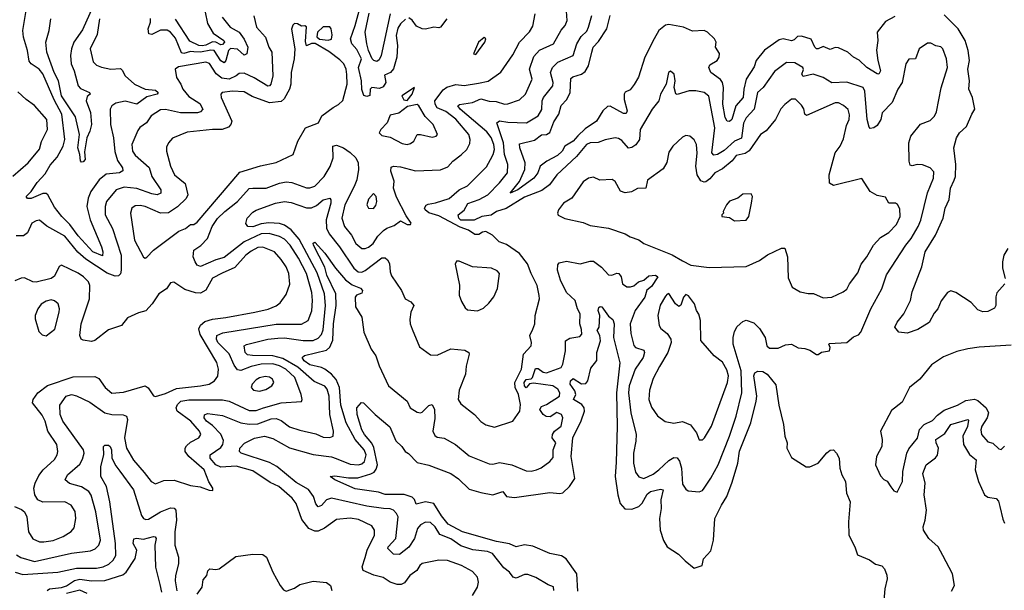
# Model space of a CAD drawing. Extents: x 1246230 to 1426786, y 660032 to 763141.
# Tile 430 of 566: x 1417947 to 1423813, y 685406 to 688809. Entities that reach past the tile are written whole.
import ezdxf

# ---------------------------------------------------------------- set-up
doc = ezdxf.new("R2010")
doc.units = 0

msp = doc.modelspace()

# ---------------------------------------------------------------- linework, layer by layer
at = {"layer": '0CON10XD'}
for points in [[(1418399.8, 688925), (1418321.4, 688748.6), (1418270, 688675), (1418255.2, 688635), (1418248.9, 688595), (1418253.2, 688545), (1418270.4, 688505), (1418295, 688414.2), (1418308.7, 688398.7), (1418363.3, 688375), (1418365.8, 688365.8), (1418348, 688352), (1418342.9, 688325), (1418367.9, 688255), (1418374, 688185), (1418365.3, 688144.7), (1418346.5, 688105), (1418332.1, 688022.1), (1418336.5, 687975), (1418325, 687960.8), (1418315, 687958.8), (1418308.3, 687968.3), (1418305.6, 688005), (1418292.7, 688045), (1418303.4, 688125), (1418279.5, 688229.5), (1418195.1, 688355), (1418177.5, 688445), (1418153, 688495), (1418109.4, 688615), (1418101.8, 688675), (1418121.5, 688745), (1418131.5, 688815)], [(1420245, 688812), (1420215, 688785.5), (1420200.7, 688759.2), (1420189.5, 688715), (1420197.5, 688655), (1420192.9, 688585), (1420174.8, 688515.2), (1420156.7, 688495), (1420120.9, 688479.1), (1420128, 688435), (1420112.1, 688407.9), (1420091.3, 688398.7), (1420044.7, 688405.3), (1420035.4, 688395), (1420032.1, 688357.9), (1420015, 688351.1), (1419997.9, 688357.9), (1419985, 688393.8), (1419984, 688445), (1419966.2, 688525), (1419983.2, 688575), (1419955, 688631.2), (1419925, 688666), (1419917.2, 688695), (1419945.8, 688775), (1419980.6, 688905)], [(1417928.2, 685618.2), (1417953, 685603), (1418035, 685579.1), (1418255, 685628.3), (1418368.3, 685641.7), (1418396.8, 685653.2), (1418417.9, 685675), (1418428, 685705), (1418401, 685875), (1418373.5, 685973.5), (1418358.7, 685995), (1418315, 686023.8), (1418242.9, 686042.9), (1418218.5, 686065), (1418231.5, 686095), (1418305, 686158.9), (1418322, 686188), (1418331.8, 686225), (1418326.2, 686245), (1418204.4, 686414.4), (1418188, 686455), (1418185, 686510), (1418224.3, 686565), (1418255, 686573.8), (1418285, 686565.4), (1418365, 686528.2), (1418455, 686464.6), (1418495, 686455.3), (1418563.1, 686453.1), (1418582.5, 686445), (1418588.7, 686425), (1418571.8, 686315), (1418582.5, 686255), (1418625, 686183.5), (1418688.2, 686108.3), (1418730.6, 686055), (1418755, 686041.1), (1418805, 686060.4), (1418867.6, 686062.4), (1418965, 686032), (1419022.6, 686022.6), (1419075, 686003.3), (1419097.5, 686002.5), (1419097.5, 686015), (1419073.6, 686053.6), (1419045.2, 686125.2), (1418955.3, 686205), (1418932.7, 686235), (1418932.5, 686255), (1418941.2, 686268.8), (1418965, 686289.3), (1419015, 686316.5), (1419026.4, 686335), (1419018.7, 686355), (1418965.7, 686415), (1418884.3, 686475), (1418879.7, 686495), (1418887.5, 686515), (1418906.2, 686533.8), (1418955, 686543.3), (1419155, 686542.6), (1419194.5, 686534.5), (1419315, 686479.5), (1419355, 686479.3), (1419399.4, 686495), (1419505, 686523.9), (1419625, 686533.3), (1419629.2, 686545), (1419623.8, 686575), (1419585.6, 686675), (1419532.5, 686725), (1419494.7, 686745.3), (1419455, 686757.1), (1419384.9, 686755.1), (1419325, 686740.5), (1419265, 686716.5), (1419245, 686721.2), (1419225, 686749.1), (1419195.7, 686815.7), (1419128, 686885), (1419119.6, 686905), (1419122, 686925), (1419157.6, 686942.5), (1419475, 686993.8), (1419625.8, 686994.2), (1419665.2, 687014.8), (1419686.6, 687073.4), (1419691, 687135), (1419687.1, 687182.9), (1419654.8, 687295), (1419607.8, 687387.8), (1419559.3, 687465), (1419525, 687499.7), (1419495, 687516.1), (1419433.6, 687533.6), (1419385, 687532), (1419285, 687485.2), (1419165, 687390.8), (1419115, 687378), (1419025, 687338.2), (1419005, 687345.6), (1418992.5, 687365), (1418981.1, 687395), (1418984.5, 687435), (1419027, 687463), (1419065, 687503.9), (1419094.3, 687575), (1419125.8, 687624.2), (1419168.2, 687665), (1419245.5, 687724.5), (1419315, 687801.8), (1419335.9, 687804.1), (1419415, 687803.8), (1419495.6, 687834.4), (1419535, 687842.5), (1419568.5, 687838.5), (1419655, 687806.1), (1419676.4, 687806.4), (1419705, 687816.8), (1419760.7, 687875), (1419796.8, 687933.2), (1419815.2, 687984.8), (1419812.9, 688055), (1419835, 688060.7), (1419875.3, 688045), (1419916.4, 688016.4), (1419949, 687985), (1419964.4, 687955), (1419964.7, 687915), (1419954.7, 687855), (1419940.5, 687815), (1419884.4, 687705), (1419865.4, 687625), (1419882.5, 687575), (1419923.5, 687523.5), (1419950, 687475), (1419985, 687444.6), (1420005, 687443.8), (1420025, 687452.2), (1420052.8, 687475), (1420081.4, 687518.6), (1420115, 687551.6), (1420135, 687566.9), (1420177.6, 687582.4), (1420215, 687610), (1420255, 687588.8), (1420275, 687587.5), (1420278.8, 687595), (1420249.4, 687639.4), (1420191.7, 687751.7), (1420174.7, 687805), (1420177.1, 687847.1), (1420159.1, 687905), (1420161.1, 687928.9), (1420174.6, 687935.5), (1420215, 687931.5), (1420305, 687907.5), (1420455, 687913.8), (1420498.6, 687931.4), (1420527.1, 687965), (1420577.6, 688002.4), (1420610.4, 688035), (1420628.5, 688071.5), (1420630.4, 688095), (1420622, 688125), (1420545, 688215.2), (1420485, 688261), (1420434, 688284), (1420421.7, 688305), (1420421.1, 688325), (1420469, 688391), (1420492.5, 688407.5), (1420545, 688423.3), (1420595, 688417.4), (1420680.8, 688430.8), (1420737.4, 688442.6), (1420813.3, 688496.7), (1420885, 688600), (1420925, 688674.4), (1420983.7, 688736.3), (1421005, 688771.2), (1421017.8, 688845)], [(1418422.5, 688815), (1418408.2, 688721.8), (1418366.2, 688635), (1418385, 688558), (1418405, 688538.9), (1418435, 688526.4), (1418490, 688515), (1418547.2, 688517.2), (1418558.2, 688508.2), (1418575.5, 688475), (1418631.5, 688425), (1418695, 688395.3), (1418755, 688389.2), (1418771.9, 688375), (1418765, 688364.7), (1418705, 688350), (1418645, 688305.5), (1418575, 688324.1), (1418519.3, 688310.7), (1418496.5, 688295), (1418486.4, 688275), (1418487.5, 688185), (1418506.7, 688105), (1418513, 688023), (1418529.1, 687969.1), (1418559.1, 687925), (1418561.1, 687908.9), (1418541.2, 687895), (1418462.5, 687887.5), (1418419.4, 687855), (1418370.5, 687785), (1418354.7, 687745), (1418347, 687695), (1418366.2, 687615), (1418434.5, 687455), (1418441.8, 687425), (1418439.3, 687400.7), (1418382.7, 687425), (1418295, 687520.8), (1418245, 687587.8), (1418197.3, 687635), (1418155, 687690.6), (1418115.3, 687765.3), (1418105, 687772.7), (1418085, 687772.3), (1418015, 687742.3), (1417993.1, 687743.1), (1417985.7, 687755), (1418016, 687784), (1418051.2, 687838.8), (1418099.3, 687890.7), (1418128.6, 687941.4), (1418170.1, 687989.9), (1418205.7, 688054.3), (1418214.8, 688095.2), (1418198.3, 688245), (1418151.6, 688331.6), (1418085, 688486.5), (1418063.8, 688515), (1418016.1, 688546.1), (1418002.5, 688562.5), (1417992.9, 688625), (1417969.2, 688705), (1417966.2, 688745), (1417985.3, 688864.7)], [(1419052.4, 688855), (1419065.6, 688785.6), (1419099.2, 688729.2), (1419163.8, 688685), (1419167.2, 688675), (1419155, 688662), (1419145, 688660.2), (1419115, 688674.3), (1419095, 688676.6), (1419055, 688656.7), (1419035, 688653.3), (1419015, 688656.2), (1418961.2, 688681.2), (1418875, 688812.6)], [(1420153.4, 688845), (1420101.5, 688595), (1420089.4, 688570.6), (1420075, 688560.7), (1420057.2, 688565), (1420047.5, 688575), (1420024.4, 688625), (1420014.3, 688664.3), (1420005.2, 688735), (1420029.1, 688849.1)], [(1421003.8, 686963.8), (1421016.7, 686995), (1421018.9, 687045), (1421043.5, 687145), (1421042.2, 687165), (1421029.4, 687225), (1420993.6, 687295), (1420972.4, 687352.4), (1420925.4, 687415.3), (1420848, 687468), (1420803.3, 687485), (1420764.5, 687524.5), (1420725, 687546.5), (1420705, 687542.9), (1420682, 687528), (1420659.2, 687529.2), (1420621.2, 687555), (1420571.9, 687571.9), (1420445, 687638.8), (1420385, 687658), (1420362.2, 687675), (1420358.1, 687685), (1420367.7, 687702.3), (1420380.3, 687709.7), (1420423.4, 687716.6), (1420505, 687742.9), (1420564.3, 687795), (1420615, 687818.8), (1420729, 687931), (1420751.2, 687975), (1420768.6, 688005), (1420775.5, 688035), (1420771.6, 688065), (1420755, 688105.9), (1420729.6, 688139.6), (1420570.7, 688275), (1420557.5, 688295), (1420566.3, 688303.6), (1420644, 688315), (1420695, 688337.6), (1420745, 688322.7), (1420785, 688321.4), (1420835, 688306.2), (1420855, 688307.9), (1420925, 688330.8), (1420960.4, 688365), (1421001.1, 688455), (1420984.7, 688515), (1421010.2, 688589.8), (1421043.1, 688626.9), (1421127.5, 688665), (1421172.6, 688747.4), (1421197.3, 688775), (1421209.1, 688805), (1421205, 688860)], [(1419341.6, 688831.6), (1419358.2, 688765), (1419410.8, 688705), (1419431.1, 688645), (1419448.5, 688615), (1419456, 688475), (1419443.2, 688425), (1419435.2, 688414.8), (1419425, 688413.2), (1419343.2, 688463.2), (1419285, 688489.4), (1419255, 688488.3), (1419236.5, 688473.5), (1419195, 688454.2), (1419150.8, 688460.8), (1419117.2, 688487.2), (1419077.2, 688547.2), (1419055.9, 688555.9), (1418892.2, 688527.8), (1418872.5, 688515), (1418880.5, 688465), (1418907.1, 688425), (1418918.5, 688395), (1418955, 688350.9), (1419019.6, 688309.6), (1419038.6, 688275), (1419025, 688258.9), (1419005.9, 688254.1), (1418905, 688253.3), (1418815, 688274), (1418785, 688271.6), (1418729.6, 688235), (1418701.5, 688195), (1418663.6, 688166.4), (1418650.8, 688149.2), (1418615.4, 688065), (1418618.9, 688025), (1418635, 688001.2), (1418717.8, 687927.8), (1418734.7, 687875), (1418787.5, 687795), (1418788.1, 687775), (1418765.5, 687765.5), (1418735, 687770.2), (1418645, 687802.9), (1418568.9, 687811.1), (1418522.2, 687795), (1418465, 687724.2), (1418455.3, 687694.7), (1418455.3, 687645), (1418499.5, 687565), (1418551.9, 687405), (1418551.7, 687315), (1418547, 687293), (1418535, 687281.7), (1418515, 687280.4), (1418468.6, 687298.6), (1418340.7, 687380.7), (1418293.3, 687423.3), (1418215, 687518.1), (1418108.8, 687578.8), (1418065, 687612.9), (1418045, 687610), (1418020, 687595), (1417992.6, 687537.4), (1417969.1, 687520.9), (1417925, 687520.4)], [(1418695, 687386.7), (1418705, 687393.8), (1418745, 687434.2), (1418895, 687548.6), (1418935, 687564), (1418965, 687588.8), (1418985, 687588), (1419005, 687601.4), (1419259.4, 687900.6), (1419381.7, 687938.3), (1419475, 687957.5), (1419575.7, 688005), (1419605, 688085.8), (1419649.2, 688165), (1419727.1, 688195), (1419748, 688235), (1419815, 688285.7), (1419847.3, 688302.7), (1419872.2, 688327.8), (1419898, 688425), (1419896.8, 688483.2), (1419892.7, 688515), (1419879, 688545), (1419855, 688570), (1419788.8, 688618.8), (1419707, 688667), (1419685, 688667.8), (1419655, 688653.3), (1419649.4, 688679.4), (1419656.6, 688766.6), (1419645, 688772.5), (1419625, 688770.8), (1419602.5, 688785), (1419585, 688786), (1419574.3, 688775.7), (1419567, 688753), (1419586, 688636), (1419582.3, 688575), (1419563.6, 688495), (1419562.5, 688425), (1419554.2, 688395), (1419522.8, 688337.2), (1419505, 688320.9), (1419435, 688313.2), (1419331.1, 688351.1), (1419285, 688380), (1419215, 688383.1), (1419153.3, 688375), (1419144.4, 688365.6), (1419148.2, 688345), (1419210, 688205), (1419204.6, 688185), (1419191, 688169), (1419154, 688154), (1419095, 688155.3), (1418945, 688138.5), (1418857.3, 688102.7), (1418834.2, 688075), (1418821.7, 688048.3), (1418821.4, 688025), (1418844.6, 687935), (1418870, 687885), (1418932, 687832), (1418948.8, 687765), (1418938, 687742), (1418887.2, 687692.8), (1418832.9, 687657.1), (1418785, 687656.2), (1418695, 687694.6), (1418665, 687701.2), (1418635, 687700), (1418615.8, 687685), (1418607.5, 687655), (1418630.4, 687495), (1418685, 687392.5), (1418695, 687386.7)], [(1419153.8, 688825), (1419201.5, 688765), (1419255, 688735.3), (1419283.7, 688693.7), (1419305.3, 688645), (1419299.5, 688605), (1419285, 688598.2), (1419245, 688633.9), (1419202.9, 688637.1), (1419191.3, 688625), (1419174.7, 688565.3), (1419165, 688552.5), (1419145, 688563.8), (1419104.6, 688624.6), (1419085, 688627), (1419024.9, 688614.9), (1418985, 688618.2), (1418965, 688619.3), (1418925, 688607.4), (1418910.6, 688610.6), (1418875, 688698.7), (1418845, 688734.1), (1418825.9, 688745.9), (1418785, 688746.3), (1418735, 688721.7), (1418716.4, 688725), (1418711.9, 688755), (1418726.2, 688795), (1418726.8, 688816.8)], [(1420491.2, 688815), (1420455, 688764), (1420445, 688760), (1420415, 688765.6), (1420365, 688752.9), (1420344.3, 688754.3), (1420311.5, 688771.5), (1420285, 688806.7), (1420265, 688820)], [(1420420.2, 686430.2), (1420409.2, 686355), (1420420.3, 686330.3), (1420435, 686320), (1420475, 686313.1), (1420544.2, 686275), (1420625, 686208.5), (1420745, 686160.5), (1420765, 686158.5), (1420805, 686169.2), (1420880, 686155), (1420965, 686118.2), (1420995, 686116.4), (1421026, 686124), (1421054, 686136), (1421105, 686174.4), (1421125, 686199.2), (1421125.9, 686245), (1421140.5, 686285), (1421120.2, 686315), (1421121.9, 686335), (1421134, 686356), (1421172, 686385), (1421183.8, 686435), (1421175.3, 686455.3), (1421146.6, 686466.6), (1421108.3, 686441.7), (1421083.2, 686443.2), (1421065.3, 686455.3), (1421046.4, 686485), (1421055, 686503), (1421085.7, 686514.3), (1421163.3, 686565), (1421164.5, 686585), (1421152.7, 686605), (1421124, 686625), (1421007.8, 686642.2), (1420985, 686637.7), (1420965, 686614.3), (1420954, 686625), (1420952.6, 686645), (1420965, 686663.4), (1420995, 686668.3), (1421002.5, 686675), (1421020.3, 686729.7), (1421035, 686729.6), (1421065, 686706.6), (1421085, 686702.8), (1421172.2, 686735), (1421182.3, 686755), (1421198.5, 686835), (1421199.4, 686895), (1421225, 686909.2), (1421285, 686920.6), (1421295.9, 686934.1), (1421295, 686961.2), (1421284.2, 686995), (1421285.7, 687055.7), (1421270.4, 687085), (1421257.1, 687135), (1421205, 687181.4), (1421169.7, 687255), (1421152.1, 687315), (1421153.5, 687346.5), (1421160.3, 687359.7), (1421205, 687369.1), (1421286.1, 687353.9), (1421345, 687369.1), (1421365, 687368.6), (1421412.8, 687332.8), (1421455, 687287.8), (1421475, 687285.5), (1421505, 687297.3), (1421517.1, 687295), (1421529.5, 687275), (1421538, 687235), (1421565, 687217.1), (1421585.6, 687215.6), (1421605, 687221.8), (1421633.9, 687246.1), (1421665, 687256.7), (1421695, 687281.9), (1421734.8, 687284.8), (1421749.6, 687275), (1421711.3, 687218.7), (1421683.3, 687196.7), (1421670.6, 687155), (1421613.5, 687075), (1421583.8, 686995), (1421588.7, 686938.7), (1421605, 686866), (1421615, 686854.5), (1421665, 686838.1), (1421668.9, 686825), (1421661, 686795), (1421614.8, 686725.2), (1421578.6, 686625), (1421574.2, 686585), (1421587.1, 686465), (1421620.8, 686335), (1421618.7, 686295), (1421603.6, 686225), (1421604.7, 686165), (1421615, 686110), (1421635, 686082.5), (1421665, 686073.9), (1421721.3, 686098.7), (1421754.8, 686125.2), (1421815, 686181.1), (1421845, 686198.5), (1421865, 686195.5), (1421877.3, 686177.3), (1421889.5, 686135), (1421895, 686040), (1421915, 686008.8), (1421930, 686000), (1421995, 685994.2), (1422015, 686002.5), (1422025, 686016), (1422065.4, 686075), (1422107.9, 686155), (1422176.2, 686325), (1422214.7, 686445), (1422248.9, 686585), (1422246.4, 686715), (1422198, 686875), (1422197.5, 686915), (1422205, 686950), (1422220.9, 686979.1), (1422255, 687010), (1422275, 687018.1), (1422320.4, 687000.5), (1422355, 686967.8), (1422388.8, 686915), (1422398.6, 686865), (1422415, 686850), (1422465, 686850), (1422509.1, 686870.9), (1422544.6, 686874.6), (1422585, 686851.9), (1422625, 686849.4), (1422655, 686839.4), (1422695, 686812.5), (1422705, 686812.5), (1422725, 686825.8), (1422772.5, 686835), (1422776.2, 686855), (1422767.5, 686875), (1422772.3, 686877.7), (1422875, 686883.3), (1422915, 686917.5), (1422945, 686930), (1422958.1, 686945), (1423017.9, 687085), (1423082.9, 687205), (1423112.2, 687287.8), (1423226, 687465), (1423259.1, 687505), (1423300, 687575), (1423316.2, 687613.8), (1423355, 687776.5), (1423392.1, 687865), (1423392.8, 687902.8), (1423370.8, 687925), (1423325, 687944.5), (1423295, 687945.5), (1423265, 687937.1), (1423252.5, 687942.5), (1423245.6, 687965.6), (1423243.8, 688075), (1423256.1, 688113.9), (1423314.6, 688185.3), (1423372.4, 688207.6), (1423396.4, 688233.6), (1423410, 688260), (1423437, 688403), (1423474.1, 688525), (1423469.2, 688575), (1423447.5, 688635), (1423435, 688648), (1423405, 688653.8), (1423375, 688669.2), (1423355, 688669.2), (1423306, 688635), (1423285, 688576), (1423245, 688574), (1423226.7, 688545), (1423204.6, 688435), (1423178.2, 688395), (1423144.3, 688315.7), (1423086.1, 688253.9), (1423076.8, 688215), (1423055, 688178.9), (1423035, 688163.6), (1423015, 688161.2), (1423008, 688168), (1422995.3, 688215), (1422983.1, 688383.1), (1422971.4, 688405), (1422875, 688436.2), (1422785, 688432.5), (1422735, 688464.1), (1422675, 688484.6), (1422615, 688470), (1422606.9, 688485), (1422617.5, 688512.5), (1422613.1, 688525), (1422565, 688552.5), (1422515.8, 688554.2), (1422445, 688500.8), (1422376.5, 688405), (1422342.7, 688375), (1422322.5, 688275), (1422275, 688223.3), (1422258.6, 688191.4), (1422247, 688103), (1422205, 688084.3), (1422145, 688028.6), (1422103.8, 688006.2), (1422081.9, 688001.9), (1422070.4, 688015), (1422089, 688165), (1422052.3, 688352.3), (1422025.8, 688375.8), (1421974.5, 688385.5), (1421935.6, 688384.4), (1421865, 688363.8), (1421856.4, 688366.4), (1421845.7, 688405), (1421851.9, 688445), (1421846, 688485), (1421825, 688502.5), (1421812.5, 688495), (1421798, 688425), (1421765.7, 688365), (1421754.4, 688325), (1421714.4, 688275), (1421643, 688155), (1421640, 688095), (1421617.3, 688062.7), (1421595, 688047), (1421575, 688042.1), (1421535, 688089.1), (1421515, 688101.5), (1421495.4, 688104.6), (1421435, 688092.9), (1421393.6, 688076.4), (1421345, 688075.5), (1421324.9, 688065.1), (1421265, 687992.5), (1421147.8, 687885), (1421102.5, 687825), (1421058.4, 687791.6), (1420955, 687751.8), (1420845.9, 687684.1), (1420787.8, 687665), (1420755, 687643.8), (1420701.2, 687635), (1420655, 687613.2), (1420574.6, 687614.6), (1420564.2, 687625), (1420560, 687645), (1420595, 687673.8), (1420617.8, 687712.2), (1420685, 687736), (1420735.3, 687765), (1420805, 687835.9), (1420852.3, 687895), (1420854.7, 687944.7), (1420835.3, 688005), (1420828.8, 688075), (1420790.5, 688195), (1420805, 688206.9), (1420855, 688197.6), (1420966.2, 688195), (1421035.4, 688235), (1421057.3, 688272.7), (1421060.6, 688325), (1421067.8, 688345), (1421122.9, 688415), (1421124.6, 688435), (1421109.5, 688495), (1421121.8, 688525), (1421153.6, 688556.5), (1421243.9, 688596.1), (1421267.2, 688665), (1421291.4, 688708.6), (1421325, 688741.5), (1421335.8, 688765), (1421355.3, 688835)], [(1423160.8, 688829.2), (1423105, 688798.8), (1423056.7, 688735), (1423059.3, 688685), (1423051.8, 688628.2), (1423059.5, 688565), (1423075.4, 688504.5), (1423066.2, 688485), (1423055, 688485.6), (1422995, 688524.7), (1422948.4, 688568.4), (1422915.3, 688585.3), (1422880.6, 688615), (1422825, 688641.9), (1422805, 688644.3), (1422775, 688631.4), (1422735, 688650), (1422705, 688634.5), (1422695, 688636.2), (1422685, 688645.5), (1422662.9, 688692.9), (1422605, 688710.5), (1422582, 688708), (1422561.7, 688688.3), (1422546.2, 688683.8), (1422495, 688694.2), (1422471.1, 688688.9), (1422385, 688627.2), (1422335.2, 688565), (1422322, 688528), (1422275.5, 688455), (1422260.9, 688395), (1422257.2, 688345), (1422213.3, 688295), (1422189.1, 688215), (1422175, 688201.2), (1422162.1, 688205), (1422150.5, 688225), (1422136.7, 688305), (1422141.1, 688405), (1422134.2, 688434.2), (1422122.5, 688452.5), (1422065.6, 688495), (1422053.1, 688525), (1422059.3, 688540.7), (1422103.1, 688565), (1422115.3, 688585), (1422116.9, 688606.9), (1422092.9, 688645), (1422096.7, 688675), (1422085.9, 688695.9), (1422045.2, 688735.2), (1422025, 688744), (1421955, 688741.5), (1421902, 688765), (1421815, 688781.2), (1421795, 688776), (1421755, 688745.2), (1421726.8, 688695), (1421670.9, 688585), (1421633.4, 688466.6), (1421608.2, 688421.8), (1421585, 688390), (1421555, 688376.8), (1421547.5, 688365), (1421547.5, 688332.5), (1421565.6, 688265), (1421560, 688250), (1421545, 688250.2), (1421465, 688294.1), (1421448.6, 688291.4), (1421421.2, 688265), (1421383.3, 688205), (1421315, 688158.5), (1421272.9, 688117.1), (1421245, 688085.3), (1421195, 688054.2), (1421178.3, 688025), (1421151.4, 687998.6), (1421088.2, 687965), (1421046.9, 687935), (1421034.3, 687895), (1421010.9, 687865), (1420915, 687793.7), (1420870, 687775), (1420925.2, 687844.8), (1420957.3, 687915), (1420958.2, 687955), (1420926.1, 688045), (1420925, 688068.8), (1421015, 688091.3), (1421055, 688122.3), (1421085, 688124.6), (1421105, 688137.5), (1421129.3, 688200.7), (1421158.4, 688245), (1421173.1, 688296.9), (1421206.3, 688333.7), (1421226.7, 688375), (1421230.8, 688459.2), (1421241.7, 688468.3), (1421295, 688484.7), (1421315, 688500.9), (1421335.8, 688535), (1421355.3, 688615.2), (1421364.1, 688645.9), (1421395, 688680), (1421445.2, 688755), (1421464.8, 688835.2)], [(1423815.5, 687235), (1423769.1, 687180.9), (1423763, 687157), (1423763.2, 687105), (1423755, 687088.1), (1423715, 687069.1), (1423685, 687067.5), (1423655, 687080), (1423615, 687122), (1423525, 687182.5), (1423495, 687192.2), (1423475, 687181.5), (1423437, 687133), (1423416.8, 687085), (1423395, 687060), (1423365, 687003.2), (1423297.7, 686962.3), (1423235, 686940), (1423185.7, 686945.7), (1423160.8, 686975), (1423174.5, 687005), (1423214.6, 687055.4), (1423254.4, 687135), (1423264.5, 687185.5), (1423322.4, 687335), (1423342.5, 687425), (1423402.5, 687525), (1423449.1, 687625), (1423461.5, 687685), (1423485, 687736.7), (1423492.2, 687805), (1423515, 687851.9), (1423521.6, 687875), (1423524.2, 687945), (1423513.1, 688045), (1423528, 688105), (1423545.4, 688135), (1423588.5, 688171.5), (1423619.5, 688245), (1423638.5, 688275), (1423622.9, 688345), (1423601.5, 688395), (1423606.8, 688445), (1423596.8, 688515), (1423606.2, 688565), (1423598.7, 688625), (1423579.4, 688685), (1423538.9, 688755), (1423455, 688838.4)], [(1419785, 688686.7), (1419805, 688692.9), (1419808.5, 688718.5), (1419803.3, 688755), (1419795, 688767.5), (1419755, 688767.1), (1419720.9, 688735), (1419716.9, 688706.9), (1419732.4, 688692.4), (1419785, 688686.7)], [(1420665, 688601.2), (1420717.5, 688675), (1420723.3, 688695), (1420715, 688703.3), (1420680, 688675), (1420651.2, 688605), (1420665, 688601.2)], [(1417905, 687876.7), (1417996.7, 687955), (1418065, 688037.5), (1418077.4, 688082.6), (1418112.1, 688155), (1418107.9, 688215), (1418035, 688297.1), (1417985, 688333.1), (1417935, 688380)], [(1420255, 688327.5), (1420284.5, 688365), (1420300, 688405), (1420224.3, 688355.7), (1420235, 688331.1), (1420255, 688327.5)], [(1422735, 687150), (1422785, 687154.4), (1422853.8, 687186.2), (1422875, 687202.9), (1422891.9, 687235), (1422940.4, 687299.5), (1422959.5, 687350.5), (1422995, 687394.2), (1423034.5, 687465), (1423075, 687510), (1423125, 687540), (1423171.9, 687588.1), (1423192.3, 687635), (1423190.9, 687680.9), (1423176.6, 687706.6), (1423165, 687714.5), (1423125.7, 687715.7), (1423105, 687750), (1423055, 687761.1), (1423014, 687785), (1422965, 687862.5), (1422795, 687820.8), (1422772.5, 687835), (1422770.4, 687885), (1422805.4, 688014.6), (1422835, 688055.8), (1422855, 688098), (1422872.3, 688177.7), (1422888.2, 688215), (1422891.3, 688241.3), (1422883, 688273), (1422855, 688298.5), (1422825, 688312.5), (1422805, 688313.8), (1422635, 688237.1), (1422625.5, 688245.5), (1422617.9, 688277.9), (1422605, 688300), (1422570, 688335), (1422546.2, 688335), (1422505, 688304.3), (1422481.7, 688278.3), (1422450, 688215), (1422395, 688147.1), (1422360, 688125), (1422292.4, 688027.6), (1422268.6, 688011.4), (1422215, 687998.4), (1422192.5, 687967.5), (1422135, 687920.3), (1422087.9, 687895), (1422059.6, 687860.4), (1422035, 687841.6), (1422025, 687839.7), (1422005, 687848.8), (1421983.6, 687885), (1421975.2, 687935.2), (1421983.2, 688013.3), (1421978.5, 688065), (1421965, 688092.5), (1421940, 688115), (1421915, 688118), (1421895, 688109.2), (1421839.2, 688055), (1421815, 688020), (1421801.7, 687958.3), (1421780.2, 687919.8), (1421687.8, 687852.2), (1421677.5, 687805), (1421628, 687802), (1421592.3, 687782.3), (1421555, 687777.5), (1421525.8, 687785.8), (1421494, 687845), (1421477.1, 687857.1), (1421402.9, 687852.9), (1421365, 687870), (1421335, 687863.3), (1421305, 687842.5), (1421235.7, 687745), (1421186.7, 687715), (1421157.5, 687675), (1421150.8, 687655), (1421155, 687643.8), (1421195, 687624.4), (1421305, 687598.9), (1421345, 687581.5), (1421455.7, 687565.7), (1421555, 687532.9), (1421585, 687514.3), (1421635, 687495.7), (1421665, 687474), (1421835, 687407.5), (1421895, 687371.5), (1421945, 687345.7), (1422055, 687332.2), (1422275, 687336.5), (1422355, 687373.5), (1422402.8, 687407.2), (1422485, 687446), (1422505, 687446.2), (1422521.1, 687395), (1422525, 687270), (1422550, 687215), (1422596.7, 687186.7), (1422643.9, 687176.1), (1422676.4, 687176.4), (1422735, 687150)], [(1420255, 688065.5), (1420275, 688071.1), (1420295.7, 688085), (1420315.5, 688124.4), (1420335, 688125.4), (1420405, 688108.5), (1420427.5, 688115), (1420436.2, 688125), (1420411.2, 688185), (1420361.8, 688231.8), (1420325, 688295.8), (1420315, 688303.5), (1420257.5, 688292.5), (1420205, 688251.4), (1420155, 688240), (1420136.4, 688193.6), (1420098.8, 688155), (1420088.8, 688135), (1420105, 688118), (1420155, 688108.9), (1420225, 688071.8), (1420255, 688065.5)], [(1420645.4, 685375), (1420674.4, 685425), (1420680, 685455), (1420674.4, 685485), (1420645, 685518.1), (1420580, 685555), (1420495, 685583.5), (1420444.5, 685585.5), (1420344.6, 685565.4), (1420330, 685555), (1420312.5, 685525), (1420270.6, 685495), (1420238.9, 685451), (1420219.1, 685440.9), (1420195, 685440.3), (1420155, 685455.9), (1420113, 685483), (1420057.7, 685497.6), (1419994.2, 685524.2), (1419986.9, 685546.9), (1420005, 685601.9), (1420017.3, 685645), (1420060, 685735), (1420060.9, 685765), (1420045, 685790.5), (1419965, 685828.7), (1419915, 685837.1), (1419835, 685829.6), (1419762.2, 685777.7), (1419725, 685759.6), (1419705, 685759.6), (1419668.6, 685775), (1419628.8, 685828.8), (1419593.8, 685925), (1419569.6, 685955), (1419490.4, 686025), (1419439.6, 686049.5), (1419335, 686118.7), (1419237.1, 686147.1), (1419145, 686140.4), (1419114.8, 686155), (1419082, 686195), (1419081.2, 686215), (1419145, 686257.8), (1419156.6, 686275), (1419160.6, 686300.6), (1419145, 686337.5), (1419095, 686389), (1419059.6, 686415), (1419046.2, 686435), (1419047.8, 686452.2), (1419065, 686460), (1419155, 686449.8), (1419264.8, 686404.8), (1419315, 686396.3), (1419365, 686399.6), (1419445, 686428.3), (1419475, 686430.2), (1419505, 686419.6), (1419555, 686381.8), (1419615, 686360.7), (1419710.5, 686340.5), (1419755, 686320), (1419795, 686316.9), (1419815, 686326.2), (1419817.5, 686355), (1419795.6, 686455.6), (1419790, 686565), (1419779.3, 686605), (1419765, 686624), (1419701.8, 686651.8), (1419605, 686736.9), (1419515, 686788.3), (1419455, 686804.7), (1419333.3, 686806.7), (1419305, 686811.6), (1419290.4, 686825), (1419284.4, 686865), (1419298.3, 686871.7), (1419425, 686903.1), (1419485, 686910.8), (1419525, 686911.2), (1419635, 686896), (1419695, 686897.1), (1419725, 686909.1), (1419745, 686931.8), (1419755, 686959.2), (1419769.6, 687105), (1419763.2, 687175), (1419719.4, 687299.4), (1419611.2, 687501.2), (1419565, 687555.2), (1419525, 687583), (1419495, 687593.6), (1419431.2, 687598.8), (1419385, 687591.9), (1419335, 687574.2), (1419305.7, 687575.7), (1419294, 687594), (1419301.9, 687625), (1419335, 687661.9), (1419356, 687674), (1419471.2, 687715), (1419525, 687725.4), (1419565, 687718.8), (1419655, 687688.1), (1419685, 687686.8), (1419715, 687700.3), (1419755, 687734.6), (1419795, 687744), (1419801.4, 687735), (1419800.7, 687715), (1419771.9, 687615), (1419775.2, 687565.2), (1419791.5, 687531.5), (1419851.6, 687455), (1419937, 687327), (1419963.1, 687305), (1419985, 687304.3), (1420005, 687313), (1420105, 687390), (1420125, 687389.3), (1420138.1, 687378.1), (1420151.1, 687355), (1420154.7, 687304.7), (1420162.7, 687282.7), (1420222, 687195), (1420243.3, 687145), (1420277.3, 687127.3), (1420296, 687105), (1420277.5, 687065), (1420272.3, 687022.3), (1420272.9, 686995), (1420284.6, 686964.6), (1420328.3, 686858.3), (1420395, 686810), (1420435, 686809.6), (1420515, 686846.4), (1420598.5, 686838.5), (1420622, 686825), (1420625.7, 686815), (1420607.4, 686742.6), (1420603.2, 686695), (1420565, 686600), (1420558.9, 686545), (1420575, 686517.5), (1420656.2, 686455), (1420693.7, 686413.7), (1420725, 686392.5), (1420775, 686380), (1420885, 686416), (1420926, 686475), (1420930.6, 686515), (1420919.7, 686575), (1420898.7, 686615), (1420897.5, 686645), (1420935.9, 686725), (1420948.2, 686815), (1420994.2, 686865), (1420995.7, 686885), (1420985.6, 686925), (1421003.8, 686963.8)], [(1420055, 687684.2), (1420069.6, 687700.4), (1420075.4, 687725), (1420070.8, 687755), (1420055, 687772.5), (1420025, 687738), (1420015.7, 687705.7), (1420025.8, 687685.8), (1420055, 687684.2)], [(1422205, 687610), (1422275, 687614), (1422290.5, 687635), (1422307.5, 687715), (1422312, 687755), (1422305, 687770), (1422255, 687769.2), (1422225, 687744), (1422175, 687726.2), (1422157.5, 687705), (1422137.5, 687665), (1422140, 687655), (1422130, 687645), (1422130, 687635), (1422175, 687630), (1422205, 687610)], [(1417915, 685905.4), (1417958.3, 685888.3), (1417974.5, 685875), (1417990, 685845), (1418000, 685755), (1418025, 685713.3), (1418065, 685696.5), (1418090, 685695), (1418147, 685703), (1418205, 685726.9), (1418253.3, 685756.7), (1418270.9, 685779.1), (1418282.1, 685835), (1418276.5, 685876.5), (1418254.4, 685915), (1418216.7, 685935), (1418085, 685932.7), (1418055, 685945.6), (1418036.9, 685975), (1418031.3, 686015), (1418038.2, 686045), (1418061.2, 686091.2), (1418087.3, 686125), (1418153.3, 686186.7), (1418170.5, 686215), (1418174.5, 686235), (1418167.3, 686275), (1418114.8, 686354.8), (1418098.1, 686415), (1418081.1, 686451.1), (1418023.8, 686525), (1418027.3, 686545), (1418055.8, 686585), (1418112.8, 686627.3), (1418265, 686679.4), (1418395, 686681.5), (1418419.1, 686669.1), (1418456.5, 686615), (1418495, 686582.7), (1418565, 686588.9), (1418695, 686625.7), (1418713, 686613), (1418745, 686565.8), (1418755, 686562.9), (1418815, 686580.4), (1418880.5, 686609.5), (1419025, 686626.3), (1419075, 686635.4), (1419107.5, 686655), (1419126.9, 686683.1), (1419132.3, 686725), (1419122.3, 686765), (1419022.1, 686932.1), (1419014, 686965), (1419023.3, 686986.7), (1419050.6, 687009.4), (1419096.3, 687023.7), (1419175, 687032.4), (1419348.8, 687065), (1419427.1, 687083), (1419475, 687102.1), (1419499.6, 687120.5), (1419535, 687170), (1419557.3, 687232.7), (1419550.5, 687295), (1419534.5, 687335), (1419505, 687380), (1419464.3, 687425), (1419395, 687452), (1419365, 687450), (1419325, 687428.9), (1419294.7, 687405), (1419228, 687332), (1419153.2, 687296.7), (1419095, 687267.7), (1419055, 687195.7), (1419025, 687178.8), (1418995, 687180.4), (1418931.1, 687201.1), (1418865, 687243.8), (1418845, 687240), (1418822.5, 687205), (1418776.1, 687173.9), (1418735.7, 687115), (1418697.6, 687072.4), (1418655, 687060.6), (1418588.8, 687031.2), (1418553.3, 686985), (1418475, 686959.5), (1418395, 686896.5), (1418375, 686890.4), (1418325, 686897.8), (1418313.1, 686905), (1418304.6, 686925), (1418312.8, 686995), (1418363.2, 687145), (1418363.8, 687225), (1418355.9, 687245), (1418327.3, 687275), (1418295, 687297.2), (1418195.4, 687344.6), (1418181.8, 687338.2), (1418155, 687279.4), (1418133.8, 687266.2), (1418044.3, 687244.3), (1418025, 687246.7), (1417975, 687269.5), (1417955, 687268.5), (1417918.6, 687251.4)], [(1421129.2, 685405), (1421126.8, 685426.8), (1421095, 685439.4), (1421023, 685483), (1420975, 685500), (1420955, 685501.2), (1420905, 685478.8), (1420887.5, 685485), (1420864.3, 685515), (1420830.9, 685540.9), (1420764.5, 685625), (1420735, 685638.1), (1420647.1, 685647.1), (1420575, 685671.6), (1420515, 685712.7), (1420449.9, 685739.9), (1420421.5, 685785), (1420395, 685810), (1420365, 685812.9), (1420335, 685797.1), (1420316.2, 685775), (1420299, 685715), (1420265, 685662.8), (1420209.9, 685620.1), (1420175, 685622.1), (1420140, 685655), (1420141.5, 685665), (1420187, 685715), (1420201, 685845), (1420192.5, 685865), (1420174, 685884), (1420155, 685891.7), (1420114.8, 685895.2), (1420015, 685907.8), (1419804.7, 685955.3), (1419775, 685946.7), (1419745, 685912.9), (1419725, 685904.5), (1419711.9, 685921.9), (1419696.4, 685965), (1419667, 686007), (1419595, 686049.6), (1419478.5, 686145), (1419435, 686169.2), (1419265.8, 686225), (1419255.8, 686235), (1419258, 686255), (1419285.4, 686284.6), (1419346.8, 686313.3), (1419405, 686325.7), (1419455, 686312), (1419555, 686256.4), (1419696.2, 686216.2), (1419805, 686203.2), (1419833.2, 686193.2), (1419915, 686159.6), (1419965, 686154.4), (1419985, 686161), (1420001.1, 686175), (1420010.6, 686215), (1420000, 686245), (1419946.2, 686306.2), (1419891.6, 686405), (1419860.1, 686509.9), (1419851.9, 686615), (1419833.4, 686663.4), (1419805, 686694.8), (1419765, 686724.2), (1419744.8, 686734.8), (1419675, 686750.9), (1419640.9, 686775), (1419629.2, 686795), (1419644.1, 686805.9), (1419775, 686838), (1419795, 686856.8), (1419812.5, 686897.5), (1419817.1, 686995), (1419832.6, 687105), (1419831.2, 687175), (1419777.4, 687285), (1419765, 687332.5), (1419697.9, 687465), (1419695, 687477.5), (1419705, 687482.9), (1419765, 687417.9), (1419827.8, 687327.8), (1419888.6, 687258.6), (1419928.1, 687228.1), (1419977.3, 687207.3), (1419990.3, 687195), (1419985, 687178.8), (1419953.8, 687166.2), (1419945.4, 687155), (1419946.7, 687096.7), (1419985.7, 687035), (1419996.5, 686945), (1420041.8, 686845), (1420069.5, 686805), (1420087.9, 686745), (1420145, 686625.6), (1420255, 686534.2), (1420273.7, 686493.7), (1420315, 686468.6), (1420334.5, 686464.4), (1420345, 686468.9), (1420385, 686508.6), (1420405, 686513.8), (1420418.8, 686485), (1420420.2, 686430.2)], [(1423834.8, 687445.2), (1423810.9, 687405), (1423801.8, 687365), (1423802.8, 687327.2), (1423818.8, 687265)], [(1420675, 687073.1), (1420710.2, 687089.8), (1420742.1, 687117.9), (1420772.8, 687157.2), (1420794.6, 687205.5), (1420806.5, 687295), (1420791.9, 687311.9), (1420757.7, 687327.7), (1420645.5, 687335.5), (1420565, 687370), (1420550, 687370), (1420542.3, 687352.3), (1420567, 687227), (1420565.5, 687165.5), (1420578.2, 687128.2), (1420600.9, 687090.9), (1420615, 687080), (1420675, 687073.1)], [(1418105, 686924.4), (1418156.1, 686963.9), (1418181.5, 687065), (1418183.1, 687085), (1418175.4, 687115.4), (1418155, 687133.1), (1418135, 687137.8), (1418105, 687131.4), (1418075, 687111.9), (1418054.5, 687085), (1418039.5, 687045), (1418039.5, 687025), (1418060.7, 686950.7), (1418080.6, 686930.6), (1418105, 686924.4)], [(1422015, 686303.8), (1422027.5, 686315), (1422068.8, 686385), (1422164.7, 686645), (1422169.5, 686685), (1422160.4, 686720.4), (1422135, 686767.1), (1422084, 686805), (1422005.5, 686895.5), (1422003.5, 687015), (1421993.7, 687053.7), (1421980, 687075), (1421966.9, 687115), (1421932.3, 687162.3), (1421915, 687169.5), (1421901.3, 687155), (1421885, 687106), (1421875, 687099.2), (1421855, 687115.6), (1421815, 687176.2), (1421805, 687173.3), (1421795, 687160), (1421763.6, 687106.4), (1421748.5, 687045), (1421756.2, 686985), (1421767.3, 686967.3), (1421805, 686938), (1421825.6, 686905), (1421828.5, 686885), (1421808.5, 686825), (1421759.4, 686740.6), (1421720.2, 686669.8), (1421699.3, 686600.7), (1421694.7, 686545), (1421712, 686498), (1421747.1, 686447.1), (1421793, 686413), (1421845, 686403.1), (1421895, 686413.1), (1421942.6, 686392.6), (1421980, 686345), (1421995, 686303.8), (1422015, 686303.8)], [(1421271.6, 685401.6), (1421266.3, 685505), (1421203.2, 685595), (1421175, 685612.7), (1421105.8, 685625.8), (1421005, 685670.5), (1420955, 685677.4), (1420905, 685666.5), (1420865, 685684.2), (1420787.7, 685697.7), (1420585, 685755.2), (1420500.4, 685800.5), (1420460.2, 685850.2), (1420414.6, 685924.6), (1420365, 685934.6), (1420310, 685920), (1420298.2, 685948.2), (1420285, 685962.2), (1420237.2, 685977.2), (1420125, 685978.2), (1420085, 685991.1), (1419945, 686011.4), (1419824.2, 686065), (1419797.5, 686085), (1419825, 686089.4), (1419906.3, 686076.3), (1419962, 686078), (1420039.9, 686100.1), (1420058.5, 686111.5), (1420071.5, 686128.5), (1420077.9, 686155), (1420057.6, 686257.6), (1420044.6, 686284.6), (1420001.2, 686335), (1419985, 686363.5), (1419957.3, 686455), (1419955.8, 686494.2), (1419983, 686527), (1419995, 686523.8), (1420064.2, 686455), (1420151.7, 686381.7), (1420188.6, 686298.6), (1420224.6, 686264.6), (1420244.2, 686235), (1420262.9, 686222.9), (1420315, 686168.2), (1420385, 686153.7), (1420515, 686103.8), (1420562.2, 686072.2), (1420625, 686009.6), (1420695, 685989.1), (1420765, 685975.9), (1420825, 685995.9), (1420848, 685965), (1420895, 685959.6), (1421105, 685990), (1421165, 685984.4), (1421182, 685988), (1421223.1, 686025), (1421255, 686073.3), (1421233.3, 686205), (1421242.9, 686315), (1421292.9, 686417.1), (1421312.5, 686475), (1421309.4, 686495), (1421296.8, 686515), (1421246.4, 686545), (1421259.8, 686575), (1421255.4, 686595.4), (1421226, 686635), (1421228.8, 686655), (1421245, 686668.9), (1421295, 686638), (1421320.6, 686639.4), (1421330.9, 686655), (1421349.3, 686730.7), (1421385, 686776), (1421385.2, 686825), (1421407.2, 686895), (1421403.1, 686925), (1421386.8, 686955), (1421399.1, 686975), (1421402.5, 687045), (1421393.1, 687075), (1421397.1, 687092.9), (1421405, 687099.1), (1421416.2, 687096.2), (1421455, 687041.8), (1421481.6, 687021.6), (1421488.3, 686995), (1421483.9, 686915), (1421522, 686762), (1421503.5, 686585), (1421507.2, 686382.8), (1421499.8, 686169.8), (1421494.7, 686085), (1421509.7, 685975), (1421525.3, 685925), (1421552.1, 685892.1), (1421595, 685891.2), (1421635, 685905.3), (1421655, 685925.9), (1421685, 685979.5), (1421705, 685995.9), (1421765, 686009.3), (1421781.4, 686005), (1421767, 685945), (1421769.6, 685895), (1421758.6, 685835), (1421763.1, 685765), (1421783.2, 685703.2), (1421805, 685666.2), (1421872.4, 685622.4), (1421911.3, 685581.3), (1421965, 685538.8), (1422012.5, 685555), (1422020.8, 685595), (1422065, 685641.2), (1422080.8, 685705), (1422088.2, 685835), (1422127.3, 685915), (1422160, 685965), (1422192.3, 686052.3), (1422224.8, 686165), (1422235, 686235.7), (1422302.9, 686405), (1422335.7, 686535), (1422338.6, 686565), (1422321.4, 686685), (1422327.3, 686702.7), (1422345, 686712.7), (1422375, 686710.8), (1422400.9, 686695), (1422452, 686632), (1422470.3, 686510.3), (1422497.7, 686395), (1422505.6, 686325.6), (1422520, 686285), (1422517.5, 686255), (1422545, 686197.5), (1422633, 686143), (1422655, 686142.5), (1422705, 686164), (1422755, 686226.2), (1422775, 686241.2), (1422795, 686243.3), (1422813.8, 686225), (1422828.8, 686195), (1422834, 686135), (1422845.6, 686095.6), (1422867.8, 686055), (1422873.1, 685985), (1422895.4, 685935), (1422884.3, 685814.3), (1422886.5, 685735), (1422922.2, 685665), (1422937.9, 685617.9), (1423009.1, 685589.1), (1423045, 685562.5), (1423082.9, 685552.9), (1423098.6, 685535), (1423114, 685496), (1423115.8, 685475), (1423101.4, 685415), (1423094.1, 685324.1)], [(1423855, 686868.6), (1423663.2, 686856.8), (1423595, 686845.7), (1423530.4, 686829.6), (1423450.4, 686799.6), (1423379.3, 686750.7), (1423310, 686665), (1423249.2, 686615), (1423205, 686528), (1423142, 686478), (1423076, 686355), (1423084.6, 686305), (1423083.3, 686265), (1423052.2, 686205), (1423046, 686155), (1423075, 686090), (1423095, 686067.5), (1423115, 686057.5), (1423137, 686023), (1423155, 686000), (1423175, 685992.5)], [(1419375, 686594.5), (1419414.2, 686604.2), (1419449.2, 686625), (1419461.4, 686645), (1419452.9, 686665), (1419435, 686677.1), (1419408.6, 686681.4), (1419375, 686673.6), (1419355, 686660.9), (1419331.5, 686635), (1419325.8, 686615), (1419340, 686600), (1419375, 686594.5)], [(1423175, 685992.5), (1423205.8, 686055), (1423208.9, 686115), (1423233.1, 686225), (1423245, 686249.4), (1423296.4, 686313.6), (1423307.7, 686365), (1423334.8, 686395.2), (1423385, 686419.5), (1423415, 686451.8), (1423455, 686481.1), (1423535, 686510.3), (1423585, 686539.2), (1423634.7, 686545.3), (1423655, 686538.4), (1423705.2, 686495.2), (1423718.5, 686465), (1423711.1, 686435), (1423678.4, 686385), (1423673.8, 686363.8), (1423677.5, 686335), (1423715, 686292), (1423745, 686283.8), (1423780, 686250), (1423795, 686246.2), (1423815, 686265.8)], [(1423498.7, 685401.3), (1423515.9, 685435), (1423504.4, 685505), (1423447.6, 685615), (1423418.4, 685665), (1423363.8, 685715), (1423331.1, 685765), (1423328.9, 685785), (1423342.7, 685825), (1423350.2, 685885), (1423335.9, 685975), (1423341.5, 686045), (1423327.9, 686102.1), (1423348, 686155), (1423403.9, 686196.1), (1423415, 686212.5), (1423422.1, 686255), (1423407.8, 686285), (1423405.4, 686305), (1423458.4, 686341.6), (1423494, 686395), (1423595, 686425.5), (1423600.7, 686420.7), (1423594, 686384), (1423566.7, 686325), (1423571.1, 686275), (1423605, 686216.6), (1423644.7, 686185), (1423640.5, 686125), (1423659.1, 686055), (1423695, 685975.6), (1423715, 685960.9), (1423765, 685953.6), (1423777.7, 685937.7), (1423787.2, 685907.2)], [(1417918.9, 685515), (1417965, 685500.6), (1418175, 685514), (1418285, 685538.3), (1418405, 685538.5), (1418443.7, 685546.3), (1418478.1, 685561.9), (1418504.1, 685585.9), (1418519.3, 685615), (1418517.9, 685685), (1418484.3, 685935), (1418464.5, 686025.6), (1418430.8, 686085), (1418429.4, 686145), (1418447.3, 686215), (1418446, 686264), (1418455, 686272.1), (1418475, 686271.8), (1418485, 686264.6), (1418493.4, 686245), (1418496.2, 686195), (1418518.9, 686149), (1418543.3, 686116.7), (1418624.3, 686005), (1418672.8, 685852.7), (1418685, 685834.4), (1418698, 685828), (1418715, 685830.4), (1418784.8, 685875.2), (1418845, 685899.1), (1418866.4, 685896.4), (1418877.1, 685885), (1418881.5, 685825), (1418870.9, 685755), (1418870.9, 685675), (1418894, 685605), (1418894, 685565), (1418874.6, 685495.4), (1418873.9, 685463.9), (1418883.4, 685403.4)], [(1423787.2, 685907.2), (1423805, 685831.2), (1423815, 685806.7)], [(1418111.2, 685405), (1418124.3, 685415), (1418195, 685422.3), (1418226.7, 685433.3), (1418273.8, 685465), (1418305, 685473.8), (1418375, 685462), (1418455, 685464.8), (1418560.7, 685499.3), (1418580.4, 685515), (1418635, 685596.7), (1418644.6, 685645), (1418623.5, 685685), (1418626.3, 685713.7), (1418642.6, 685717.4), (1418685, 685712.4), (1418745, 685726.7), (1418754.7, 685724.7), (1418759.2, 685715), (1418751.3, 685675), (1418755.9, 685545), (1418782, 685442), (1418791.1, 685395)], [(1419005, 685383.8), (1419033.8, 685425), (1419040.4, 685469.5), (1419062.5, 685495), (1419068.3, 685521.7), (1419080, 685535), (1419115, 685530), (1419135, 685533.8), (1419235, 685608.1), (1419335, 685621.4), (1419395, 685620), (1419416.5, 685605), (1419454.7, 685514.7), (1419499.2, 685435), (1419519.1, 685409.1), (1419535, 685400.8), (1419585, 685420), (1419615, 685441.2), (1419695, 685461.4), (1419775, 685453.8), (1419799.2, 685435), (1419805.7, 685405)], [(1418348.1, 685388.1), (1418305, 685407.6), (1418225, 685387.5)]]:
    msp.add_lwpolyline(points, dxfattribs=at)

doc.saveas('drawing.dxf')
